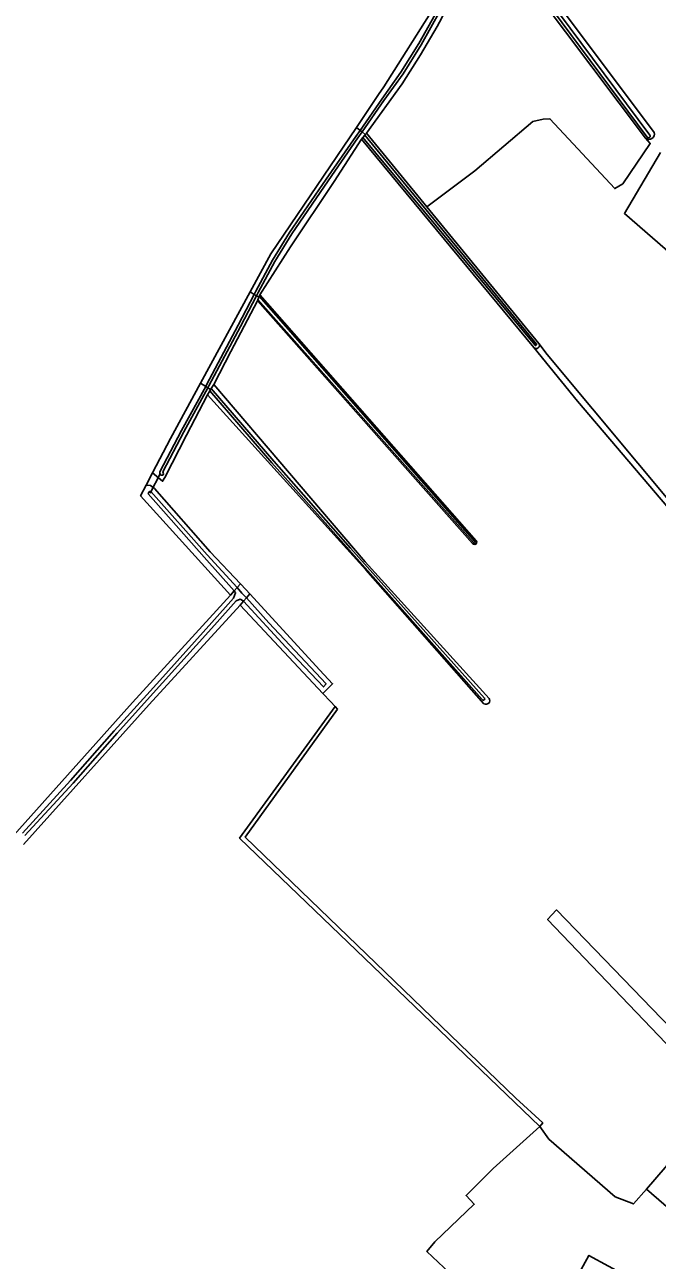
# Model space of a CAD drawing. Extents: x 136000 to 141014, y 402000 to 403500.
# Drawn here: x 139735 to 139932.7, y 402852.9 to 403238.8 of the extents above; entities that cross this region are included whole.
import ezdxf

# ---------------------------------------------------------------- set-up
doc = ezdxf.new("R2010")
doc.units = 0
for name, color, linetype in [('gg-bbg-bijgebouw', 7, 'Continuous'), ('gg-knt-bronhoudergrens', 7, 'Continuous'), ('gg-knt-onverhard', 7, 'Continuous'), ('gg-kntw-bovenkant insteek waterloop', 7, 'Continuous'), ('gg-kntw-waterlijn', 7, 'Continuous'), ('gg-kwrk-duiker nz buis', 7, 'Continuous'), ('gt-grn-vlakafsluiter', 7, 'Continuous')]:
    doc.layers.add(name, color=color, linetype=linetype)

msp = doc.modelspace()

# ---------------------------------------------------------------- linework, layer by layer
at = {"layer": 'gg-bbg-bijgebouw'}
msp.add_line((139929.26, 402875.16), (139938.38, 402885.71), dxfattribs=at)
for points in [[(139929.26, 402875.16), (139945.57, 402861.06), (139945.75, 402861.28), (139953.36, 402854.7), (139954.7, 402856.25), (139952.92, 402857.78), (139960.52, 402866.57), (139938.38, 402885.71)], [(139917.39, 402851.11), (139919.93, 402849.72), (139948.34, 402834.2), (139938.27, 402815.75), (139914.43, 402828.77), (139916.94, 402833.36), (139903.71, 402840.59), (139911.28, 402854.45), (139917.39, 402851.11)]]:
    msp.add_lwpolyline(points, dxfattribs=at)
at = {"layer": 'gg-knt-bronhoudergrens'}
for p, q in [((139828.17, 403029.91), (139830.51, 403027.41)), ((139830.51, 403027.41), (139831.96, 403025.86)), ((139831.96, 403025.86), (139832.7, 403025.07))]:
    msp.add_line(p, q, dxfattribs=at)
for points in [[(139860.66, 403181.96), (139875.61, 403193.12), (139893.8, 403208.57), (139897.02, 403209.33), (139899.11, 403209.43), (139919.39, 403187.63), (139921.86, 403189.14), (139930.48, 403201.66), (139929.01, 403203.4)], [(140004.55, 403189.81), (139992.04, 403180.67), (139988.38, 403178.07), (139979.92, 403172.33), (139978.62, 403173.98), (139975.64, 403170.73), (139974.11, 403172.2), (139955.5, 403152.51), (139941.73, 403166.36), (139939.96, 403164.61), (139922.39, 403179.86), (139933.65, 403198.92)], [(139995.27, 403018.9), (139986.14, 403029.13), (139907.7, 403121.2), (139894.14, 403138)], [(139895.66, 403139.22), (139898.27, 403135.8), (139940.72, 403084.88)], [(139831.96, 403025.86), (139802.13, 402984.79), (139895.93, 402894.75)], [(139938.38, 402885.71), (139939.36, 402886.78), (139963.96, 402864.68), (139974.75, 402879.6), (139898.37, 402959.38), (139901.17, 402962.38), (139978.73, 402882.17), (139993.15, 402872.62), (140000.48, 402868.17), (139997.3, 402861.91), (139996.77, 402860.95), (139998.26, 402860.2), (140001.04, 402858.77), (140002.63, 402857.53), (140007.27, 402855), (140009.65, 402854.11)], [(139895.93, 402894.75), (139881.42, 402881.56), (139872.94, 402873.17), (139875.47, 402870.45), (139863.11, 402858.68), (139860.67, 402855.73), (139865.97, 402850.64), (139888.52, 402828.71), (139887.88, 402827.06), (139896.85, 402822.14), (139885.5, 402799.76), (139897.96, 402789.68), (139925.82, 402775.07), (139936.8, 402780.23)], [(139895.93, 402894.75), (139898.81, 402890.73), (139919.49, 402872.79), (139925.19, 402870.56), (139929.26, 402875.16)]]:
    msp.add_lwpolyline(points, dxfattribs=at)
at = {"layer": 'gg-knt-onverhard'}
msp.add_line((139774.93, 403098.82), (139772.96, 403095.01), dxfattribs=at)
msp.add_lwpolyline([(139895.93, 402894.75), (139896.89, 402895.9), (139888.43, 402903.54), (139803.89, 402985.11), (139832.7, 403025.07)], dxfattribs=at)
at = {"layer": 'gg-kntw-bovenkant insteek waterloop'}
for p, q in [((139931.72, 403205.12), (139882.29, 403271.07)), ((139929.01, 403203.4), (139880.18, 403268.33)), ((139860.66, 403181.96), (139841.83, 403204.95)), ((139840.28, 403203.09), (139894.14, 403138)), ((139860.66, 403181.96), (139895.66, 403139.22)), ((139789.91, 403126.83), (139805.47, 403155.35)), ((139808.44, 403154.44), (139876.11, 403077.6)), ((139807.73, 403152.52), (139874.97, 403076.8)), ((139802.4, 403064.16), (139804.06, 403062.4)), ((139804.06, 403062.4), (139805.33, 403061.02)), ((139828.17, 403029.91), (139802.33, 403057.57))]:
    msp.add_line(p, q, dxfattribs=at)
for points in [[(139838.67, 403206.72), (139845.6, 403216.97), (139847.26, 403219.35), (139863.18, 403244.56), (139864.86, 403247.82), (139867.94, 403256), (139870.82, 403264.62), (139873.98, 403274.07), (139874.73, 403276.36)], [(139876.17, 403270.12), (139873.71, 403262.03), (139870.76, 403253.75), (139868.73, 403248.3), (139867.06, 403244.76), (139865.31, 403240.94), (139863.91, 403238.21), (139858.71, 403229.38), (139852.93, 403220.31), (139841.83, 403204.95)], [(139838.67, 403206.72), (139811.93, 403167.19), (139805.47, 403155.35)], [(139808.44, 403154.44), (139818.07, 403169.45), (139831.68, 403189.81), (139840.28, 403203.09)], [(139794.05, 403126.45), (139799.36, 403136.76), (139807.73, 403152.52)], [(139789.91, 403126.83), (139780.52, 403109.61), (139774.93, 403098.82)], [(139794.05, 403126.45), (139841.35, 403071.06), (139880.12, 403028.41)], [(139774.93, 403098.82), (139778.09, 403096.22), (139778.73, 403097.35), (139785.51, 403110.58), (139792.13, 403123.26)], [(139792.13, 403123.26), (139841.62, 403068.54), (139878.51, 403026.73)], [(139772.96, 403095.01), (139771.2, 403091.62), (139799.25, 403060.69)], [(139802.4, 403064.16), (139792.98, 403074.19), (139775.53, 403093.99), (139774.32, 403094.86), (139772.96, 403095.01)], [(139805.33, 403061.02), (139827.25, 403037.25), (139831.19, 403032.98), (139828.17, 403029.91)], [(139731.6, 402985.73), (139768.68, 403027.16), (139799.25, 403060.69)], [(139802.33, 403057.57), (139773.9, 403026.48), (139734.58, 402982.82)]]:
    msp.add_lwpolyline(points, dxfattribs=at)
for centre, radius, start, end in [((139930.11, 403204.66), 1.68, 228.922, 16.0067), ((139894.86, 403138.66), 0.974, 222.0442, 35.0085), ((139875.55, 403077.18), 0.697, 212.8456, 36.7946), ((139879.11, 403027.77), 1.2, 240.1812, 32.1145)]:
    msp.add_arc(centre, radius, start, end, dxfattribs=at)
at = {"layer": 'gg-kntw-waterlijn'}
for p, q in [((139930.33, 403204.32), (139881.83, 403269.42)), ((139929.53, 403203.72), (139881.02, 403268.83)), ((139841.25, 403204.26), (139894.92, 403139.03)), ((139894.37, 403138.78), (139840.65, 403203.53)), ((139808.17, 403153.7), (139808.28, 403154)), ((139875.27, 403077.07), (139807.89, 403152.96)), ((139793.1, 403124.88), (139793.31, 403125.23)), ((139801.34, 403062.99), (139802.86, 403061.3)), ((139804.25, 403059.77), (139802.86, 403061.3))]:
    msp.add_line(p, q, dxfattribs=at)
for points in [[(139839.8, 403205.8), (139846.58, 403215.56), (139852.57, 403223.93), (139858.2, 403232.94), (139864.24, 403243.66), (139867.63, 403251.08), (139870.89, 403260.49), (139875.88, 403275.68)], [(139840.43, 403205.29), (139847.24, 403215.1), (139853.24, 403223.48), (139858.9, 403232.53), (139864.96, 403243.3), (139868.38, 403250.78), (139871.65, 403260.23), (139876.59, 403275.24)], [(139806.74, 403154.58), (139807.26, 403155.57), (139812.44, 403165.28), (139817.74, 403173.89), (139829.19, 403190.55), (139838.47, 403203.89), (139839.8, 403205.8)], [(139840.43, 403205.29), (139839.13, 403203.43), (139829.85, 403190.09), (139818.42, 403173.44), (139813.14, 403164.88), (139807.98, 403155.2), (139807.43, 403154.15)], [(139841.25, 403204.26), (139841.25, 403204.25), (139840.65, 403203.53)], [(139806.74, 403154.58), (139801.72, 403144.96), (139791.84, 403126.37), (139791.54, 403125.83)], [(139807.43, 403154.15), (139802.43, 403144.58), (139792.55, 403125.98), (139792.23, 403125.41)], [(139808.17, 403153.7), (139808.01, 403153.28), (139807.89, 403152.96)], [(139808.28, 403154), (139875.69, 403077.45), (139875.8, 403077.32)], [(139791.54, 403125.83), (139784.01, 403112.02), (139777.18, 403099.14)], [(139792.23, 403125.41), (139784.72, 403111.64), (139778.15, 403099.2), (139778.36, 403098.57)], [(139792.85, 403124.46), (139792.87, 403124.49), (139793.1, 403124.88)], [(139877.96, 403028.06), (139812.22, 403101.97), (139792.85, 403124.46)], [(139793.31, 403125.23), (139812.86, 403102.52), (139836.85, 403075.3), (139878.65, 403028.5)], [(139773.62, 403092.3), (139791.08, 403072.49), (139800.4, 403061.95)], [(139801.34, 403062.99), (139792.03, 403073.28), (139774.38, 403092.97)], [(139800.4, 403061.95), (139800.9, 403061.39), (139800.24, 403059.69)], [(139734.27, 402986.37), (139749.3, 403002.76), (139762.98, 403018.29), (139777.21, 403034.01), (139793.43, 403052.11), (139800.24, 403059.69)], [(139801.07, 403058.85), (139794.31, 403051.32), (139778.08, 403033.22), (139763.86, 403017.5), (139750.17, 403001.97), (139734.99, 402985.62)], [(139803.35, 403058.74), (139803.27, 403058.83), (139802.35, 403059.43), (139801.07, 403058.85)], [(139803.35, 403058.74), (139816.59, 403044.41), (139828.33, 403032.02), (139829.16, 403032.93), (139811.24, 403052.04), (139804.25, 403059.77)]]:
    msp.add_lwpolyline(points, dxfattribs=at)
for centre, radius, start, end in [((139929.94, 403204.01), 0.5, 215.3057, 38.1133), ((139894.64, 403138.92), 0.3, 207.5774, 21.706), ((139777.98, 403098.9), 0.829, 163.2305, 275.5065), ((139777.91, 403098.51), 0.452, 288.6219, 8.3315), ((139774.18, 403092.43), 0.576, 69.3046, 193.5328), ((139875.54, 403077.19), 0.291, 203.0114, 27.8307), ((139878.32, 403028.26), 0.411, 208.2332, 36.0883)]:
    msp.add_arc(centre, radius, start, end, dxfattribs=at)
at = {"layer": 'gg-kwrk-duiker nz buis'}
msp.add_line((139774.24, 403092.53), (139777.45, 403098.7), dxfattribs=at)
at = {"layer": 'gt-grn-vlakafsluiter'}
for p, q in [((139838.67, 403206.72), (139839.8, 403205.8)), ((139840.43, 403205.29), (139839.8, 403205.8)), ((139841.43, 403204.47), (139840.43, 403205.29)), ((139841.25, 403204.26), (139841.43, 403204.47)), ((139841.43, 403204.47), (139841.83, 403204.95)), ((139840.65, 403203.53), (139840.28, 403203.09)), ((139806.74, 403154.58), (139805.47, 403155.35)), ((139807.43, 403154.15), (139806.74, 403154.58)), ((139807.43, 403154.15), (139808.17, 403153.7)), ((139808.44, 403154.44), (139808.28, 403154)), ((139807.89, 403152.96), (139807.73, 403152.52)), ((139791.54, 403125.83), (139789.91, 403126.83)), ((139794.05, 403126.45), (139793.31, 403125.23)), ((139791.54, 403125.83), (139792.23, 403125.41)), ((139792.13, 403123.26), (139792.85, 403124.46)), ((139792.23, 403125.41), (139793.1, 403124.88)), ((139800.4, 403061.95), (139799.25, 403060.69)), ((139801.34, 403062.99), (139800.4, 403061.95)), ((139802.4, 403064.16), (139801.34, 403062.99)), ((139805.33, 403061.02), (139804.25, 403059.77)), ((139803.35, 403058.74), (139802.33, 403057.57)), ((139803.35, 403058.74), (139804.25, 403059.77))]:
    msp.add_line(p, q, dxfattribs=at)

doc.saveas('drawing.dxf')
